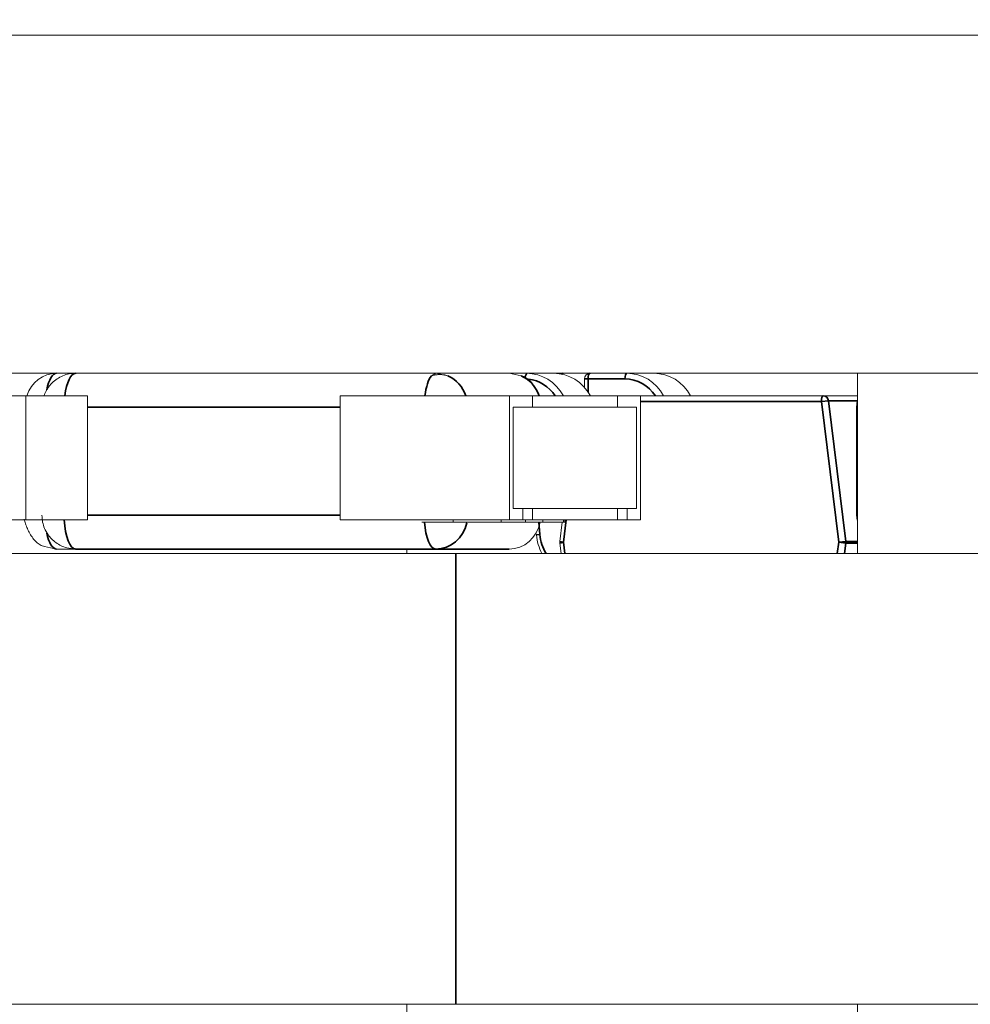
# Model space of a CAD drawing. Header units: millimetres. Extents: x 4 to 1188, y 1 to 840.
# Tile 272 of 299: x 899.551 to 900.153, y 493.328 to 493.952. Entities that reach past the tile are written whole.
import ezdxf

# ---------------------------------------------------------------- set-up
doc = ezdxf.new("R2010")
doc.units = ezdxf.units.MM
doc.layers.add('1', color=7, linetype='Continuous')
doc.styles.add('Arial Unicode MS', font='Arial Unicode MS')
doc.dimstyles.get("Standard").update_dxf_attribs({"dimtxt": 0.18, "dimasz": 0.18, "dimexe": 0.18, "dimexo": 0.0625, "dimgap": 0.09, "dimtad": 0, "dimtih": 1, "dimtoh": 1, "dimdec": 4, "dimzin": 0, "dimdsep": 46, "dimtxsty": 'Standard', "dimcen": 0.09, "dimadec": 0, "dimazin": 0, "dimtfac": 1, "dimtdec": 4, "dimtofl": 0, "dimtmove": 0, "dimatfit": 3, "dimfxl": 0, "dimtolj": 1, "dimtzin": 0, "dimarcsym": 0})

# ---------------------------------------------------------------- blocks, each defined once
blk = doc.blocks.new('_U18')
at = {"layer": '1', "color": 18, "lineweight": 35}
for p, q in [((919.36728, 499.38189), (938.16565, 499.38189)), ((936.16565, 499.38189), (936.16565, 485.8009)), ((891.02824, 485.8009), (938.16565, 485.8009))]:
    blk.add_line(p, q, dxfattribs=at)
at = {"layer": '1', "color": 18, "lineweight": 70}
for points in [[(936.16565, 499.38189), (936.94158, 495.88189), (935.38972, 495.88189)], [(936.16565, 485.8009), (935.38972, 489.3009), (936.94158, 489.30091)]]:
    blk.add_solid(points, dxfattribs=at)
at = {"layer": '1', "color": 18, "linetype": 'Continuous', "lineweight": 13, "insert": (935.71277, 490.54557), "char_height": 3, "attachment_point": 7, "rotation": 90, "line_spacing_factor": 1.047437, "style": 'Arial Unicode MS'}
blk.add_mtext('\\fArial Unicode MS|b0|i0;\\W1.0000;95', dxfattribs=at)

msp = doc.modelspace()

# ---------------------------------------------------------------- hatches: boundary and pattern name
at = {"layer": '1', "linetype": 'Continuous', "lineweight": 35}
h = msp.add_hatch(dxfattribs=at)
h.set_pattern_fill('ANSI31', color=154, scale=1.55, angle=-2.13e-14, style=0)
h.paths.add_polyline_path([(910.7602, 492.26761), (910.7602, 491.83903), (908.053, 491.83903), (908.053, 492.26761)], flags=0)
edge = h.paths.add_edge_path(flags=0)
edge.add_arc((921.82443, 497.81761), 0.54286, 0, 90, ccw=False)
edge.add_line((922.36729, 497.81761), (922.36729, 496.12475))
edge.add_line((922.36729, 496.12475), (921.93871, 496.12475))
edge.add_line((921.93871, 496.12475), (921.93871, 497.81761))
edge.add_arc((921.82443, 497.81761), 0.11429, 360, 450)
edge.add_line((921.82443, 497.93189), (920.39586, 497.93189))
edge.add_line((920.39586, 497.93189), (920.39586, 498.36046))
edge.add_line((920.39586, 498.36046), (921.82443, 498.36046))
edge = h.paths.add_edge_path(flags=0)
edge.add_arc((900.62443, 497.81761), 0.11429, 90, 180)
edge.add_line((900.51014, 497.81761), (900.51014, 496.12475))
edge.add_line((900.51014, 496.12475), (900.08157, 496.12475))
edge.add_line((900.08157, 496.12475), (900.08157, 497.81761))
edge.add_arc((900.62443, 497.81761), 0.54286, 90, 180, ccw=False)
edge.add_line((900.62443, 498.36046), (902.053, 498.36046))
edge.add_line((902.053, 498.36046), (902.053, 497.93189))
edge.add_line((902.053, 497.93189), (900.62443, 497.93189))
h.paths.add_polyline_path([(911.68866, 491.83903), (911.68866, 492.26761), (914.39586, 492.26761), (914.39586, 491.83903)], flags=0)
h = msp.add_hatch(dxfattribs=at)
h.set_pattern_fill('ANSI31', color=154, scale=1.55, angle=-2.13e-14, style=0)
h.paths.add_polyline_path([(901.44632, 494.79975), (903.36338, 494.79975), (903.36338, 493.94261), (903.78107, 493.94261), (903.78107, 493.72832), (895.81012, 493.72832), (895.81012, 493.46118), (895.09608, 493.46118), (895.09608, 493.72832), (894.90922, 493.72832), (894.90922, 493.94261), (901.44632, 493.94261)], flags=0)
h = msp.add_hatch(dxfattribs=at)
h.set_pattern_fill('ANSI31', color=154, scale=1.55, angle=29.9848, style=0)
h.paths.add_polyline_path([(905.19477, 493.72832), (905.19477, 493.96236), (905.8695, 493.96236), (905.8695, 493.72832)], flags=0)
h.paths.add_polyline_path([(894.90922, 493.72832), (894.90922, 493.96236), (902.87474, 493.96236), (902.87474, 493.72832)], flags=0)
h.paths.add_polyline_path([(903.01448, 493.72832), (903.01448, 493.96236), (904.7935, 493.96236), (904.7935, 493.72832)], flags=0)

# ---------------------------------------------------------------- linework, layer by layer
at = {"layer": '1', "color": 154, "linetype": 'Continuous', "lineweight": 13}
for p, q in [((894.90922, 493.94261), (901.44632, 493.94261)), ((902.87474, 493.72832), (894.90922, 493.72832)), ((903.78107, 493.72832), (895.81012, 493.72832)), ((899.81426, 493.72832), (899.81147, 493.7267)), ((899.82197, 493.72669), (899.81426, 493.72832)), ((899.86838, 493.72669), (899.86068, 493.72832)), ((900.08157, 493.72833), (900.08157, 493.61405)), ((899.9084, 493.72475), (899.9084, 493.71944)), ((899.55432, 493.71403), (899.51504, 493.71403)), ((899.5934, 493.71403), (899.55432, 493.71403)), ((899.55432, 493.71403), (899.55432, 493.63546)), ((899.5934, 493.63546), (899.5934, 493.71403)), ((899.75352, 493.71403), (899.75352, 493.63546)), ((899.86091, 493.71403), (899.75352, 493.71403)), ((899.87557, 493.71403), (899.86091, 493.71403)), ((899.86091, 493.63546), (899.86091, 493.71403)), ((899.87557, 493.71403), (899.87557, 493.70689)), ((899.92932, 493.71403), (899.87557, 493.71403)), ((899.94397, 493.71403), (899.92932, 493.71403)), ((899.92932, 493.70689), (899.92932, 493.71403)), ((900.05984, 493.71403), (899.94397, 493.71403)), ((899.94397, 493.71403), (899.94397, 493.63546)), ((900.08157, 493.71403), (900.05984, 493.71403)), ((900.08136, 493.71095), (900.08097, 493.70689)), ((899.86335, 493.70689), (899.94153, 493.70689)), ((899.86335, 493.70689), (899.86335, 493.64261)), ((899.87557, 493.70689), (899.86335, 493.70689)), ((899.86335, 493.70689), (899.86335, 493.64261)), ((899.87557, 493.70689), (899.86335, 493.70689)), ((899.94153, 493.70689), (899.92932, 493.70689)), ((899.94153, 493.64261), (899.94153, 493.70689)), ((899.94153, 493.64261), (899.94153, 493.70689)), ((900.08097, 493.70689), (900.08097, 493.63832)), ((899.86335, 493.64261), (899.94153, 493.64261)), ((899.86335, 493.64261), (899.86946, 493.64261)), ((899.86946, 493.64261), (899.86946, 493.63546)), ((899.92932, 493.64261), (899.87557, 493.64261)), ((899.87557, 493.64261), (899.87557, 493.63546)), ((899.92932, 493.64261), (899.92932, 493.63546)), ((899.94153, 493.64261), (899.93542, 493.64261)), ((899.93542, 493.63546), (899.93542, 493.64261)), ((899.93542, 493.64261), (899.94153, 493.64261)), ((899.53082, 493.63546), (899.55432, 493.63546)), ((899.56258, 493.63546), (899.5458, 493.63546)), ((899.55432, 493.63546), (899.5934, 493.63546)), ((899.56991, 493.63546), (899.56258, 493.63546)), ((899.56991, 493.63546), (899.5934, 493.63546)), ((899.75352, 493.63546), (899.86091, 493.63546)), ((899.76207, 493.63546), (899.75352, 493.63546)), ((899.7822, 493.63546), (899.76207, 493.63546)), ((899.78831, 493.63546), (899.7822, 493.63546)), ((899.85543, 493.63546), (899.78831, 493.63546)), ((899.82527, 493.63403), (899.82527, 493.63546)), ((899.84933, 493.63546), (899.85543, 493.63546)), ((899.86946, 493.63546), (899.84933, 493.63546)), ((899.8557, 493.63403), (899.8557, 493.63546)), ((899.86966, 493.63403), (899.85641, 493.63403)), ((899.85641, 493.63403), (899.87103, 493.63403)), ((899.86091, 493.63546), (899.86946, 493.63546)), ((899.87103, 493.63546), (899.86946, 493.63546)), ((899.87557, 493.63546), (899.86946, 493.63546)), ((899.87103, 493.63403), (899.86966, 493.63403)), ((899.87724, 493.63403), (899.87067, 493.63403)), ((899.87103, 493.63403), (899.87103, 493.63546)), ((899.87179, 493.63403), (899.87724, 493.63403)), ((899.92932, 493.63546), (899.87557, 493.63546)), ((899.87724, 493.63546), (899.87575, 493.63546)), ((899.88647, 493.63546), (899.8767, 493.63546)), ((899.92932, 493.63546), (899.87738, 493.63546)), ((899.88201, 493.63403), (899.88201, 493.63546)), ((899.88255, 493.63546), (899.88201, 493.63546)), ((899.88236, 493.63403), (899.88647, 493.63403)), ((899.88798, 493.63403), (899.88239, 493.63403)), ((899.8904, 493.63403), (899.88292, 493.63403)), ((899.89116, 493.63546), (899.88647, 493.63546)), ((899.88798, 493.63546), (899.8955, 493.63546)), ((899.89433, 493.63403), (899.8928, 493.62162)), ((899.8952, 493.63403), (899.8952, 493.63546)), ((899.89601, 493.63546), (899.8952, 493.63546)), ((899.94397, 493.63546), (899.92931, 493.63546)), ((899.92932, 493.63546), (899.93542, 493.63546)), ((899.93542, 493.63546), (899.94397, 493.63546)), ((900.08097, 493.63832), (900.0812, 493.63529)), ((899.87782, 493.62585), (899.87803, 493.62583)), ((899.56621, 493.61852), (899.57392, 493.61689)), ((899.58319, 493.61689), (899.57392, 493.61689)), ((899.57392, 493.61689), (899.63247, 493.61689)), ((899.63247, 493.61689), (899.58605, 493.61689)), ((899.62034, 493.61689), (899.59107, 493.61689)), ((899.63247, 493.61689), (899.62034, 493.61689)), ((899.67895, 493.61689), (899.63247, 493.61689)), ((899.67422, 493.61689), (899.6813, 493.61689)), ((899.67479, 493.61661), (899.67422, 493.61661)), ((899.67422, 493.61661), (899.6813, 493.61661)), ((899.67845, 493.61689), (899.67901, 493.61689)), ((899.67845, 493.61661), (899.68252, 493.61661)), ((899.67916, 493.61661), (899.67849, 493.61661)), ((899.6813, 493.61689), (899.6813, 493.61661)), ((899.69023, 493.61661), (899.68638, 493.61661)), ((899.68991, 493.61661), (899.69024, 493.61661)), ((899.70178, 493.61661), (899.69406, 493.61661)), ((899.69428, 493.61689), (899.69428, 493.61661)), ((899.69428, 493.61689), (899.69476, 493.61689)), ((899.70534, 493.61689), (899.69717, 493.61689)), ((899.70082, 493.61689), (899.70787, 493.61689)), ((899.7013, 493.61689), (899.70202, 493.61689)), ((899.7076, 493.61661), (899.70535, 493.61661)), ((899.70787, 493.61689), (899.70787, 493.61661)), ((899.72764, 493.61661), (899.72058, 493.61661)), ((899.86068, 493.61689), (899.72113, 493.61689)), ((899.72528, 493.61689), (899.72528, 493.61661)), ((899.72528, 493.61689), (899.72764, 493.61689)), ((899.72528, 493.61661), (899.72753, 493.61661)), ((899.72748, 493.61689), (899.72748, 493.61661)), ((899.72748, 493.61689), (899.74384, 493.61689)), ((899.73038, 493.61661), (899.72748, 493.61661)), ((899.72748, 493.61661), (899.74384, 493.61661)), ((899.73496, 493.61661), (899.73038, 493.61661)), ((899.73252, 493.61689), (899.73677, 493.61689)), ((899.73252, 493.61661), (899.73677, 493.61661)), ((899.73271, 493.61689), (899.7342, 493.61689)), ((899.73271, 493.61661), (899.7342, 493.61661)), ((899.74545, 493.61661), (899.73271, 493.61661)), ((899.74384, 493.61689), (899.74384, 493.61661)), ((899.74384, 493.61689), (899.74545, 493.61689)), ((899.74384, 493.61661), (899.74545, 493.61661)), ((899.74545, 493.61689), (899.74545, 493.61661)), ((899.75369, 493.61689), (899.75369, 493.61661)), ((899.75369, 493.61689), (899.75462, 493.61689)), ((899.76017, 493.61661), (899.75424, 493.61661)), ((899.75567, 493.61661), (899.75443, 493.61661)), ((899.75544, 493.61661), (899.75444, 493.61661)), ((899.75447, 493.61689), (899.75981, 493.61689)), ((899.75447, 493.61661), (899.75538, 493.61661)), ((899.75447, 493.61661), (899.75981, 493.61661)), ((899.75448, 493.61661), (899.75544, 493.61661)), ((899.75453, 493.61689), (899.75544, 493.61689)), ((899.75538, 493.61661), (899.75569, 493.61661)), ((899.75544, 493.61661), (899.75544, 493.61689)), ((899.75544, 493.61689), (899.75615, 493.61689)), ((899.75981, 493.61689), (899.75981, 493.61661)), ((899.75981, 493.61689), (899.76038, 493.61689)), ((899.75981, 493.61661), (899.76038, 493.61661)), ((899.79586, 493.61694), (899.79586, 493.61407)), ((899.89281, 493.62073), (899.89367, 493.61403)), ((899.82699, 493.61403), (899.36932, 493.61403)), ((899.82699, 493.61403), (900.37629, 493.61403)), ((899.82699, 493.32832), (899.16593, 493.32832)), ((899.79586, 493.32832), (899.79586, 493.2188)), ((900.37629, 493.32832), (899.82699, 493.32832)), ((900.08157, 493.32832), (900.08157, 493.21877))]:
    msp.add_line(p, q, dxfattribs=at)
at = {"layer": '1', "color": 154, "linetype": 'Continuous', "lineweight": 35}
for p, q in [((899.87185, 493.72832), (899.87068, 493.72579)), ((899.89503, 493.72832), (899.89357, 493.72789)), ((899.91075, 493.72475), (899.9084, 493.72475)), ((899.91075, 493.71642), (899.91075, 493.72475)), ((899.91075, 493.72475), (899.93414, 493.72475)), ((899.94398, 493.71046), (900.05861, 493.71046)), ((900.06958, 493.62119), (900.05861, 493.71046)), ((900.06316, 493.71093), (900.05862, 493.71047)), ((900.06316, 493.71093), (900.08149, 493.71093)), ((900.07413, 493.62165), (900.06316, 493.71093)), ((899.59341, 493.70689), (899.75352, 493.70689)), ((900.08097, 493.70689), (900.08157, 493.70689)), ((899.75352, 493.63832), (899.59341, 493.63832)), ((899.88016, 493.62614), (899.87951, 493.63399)), ((899.89688, 493.63546), (899.89513, 493.62119)), ((900.08097, 493.63832), (900.08157, 493.63832)), ((899.88016, 493.62615), (899.87782, 493.62585)), ((899.89281, 493.62163), (899.89513, 493.6212)), ((899.89513, 493.6212), (899.89281, 493.62074)), ((899.89513, 493.62119), (899.89604, 493.61403)), ((900.06866, 493.61403), (900.06958, 493.62119)), ((900.07413, 493.62166), (900.06958, 493.6212)), ((900.06958, 493.6212), (900.07413, 493.62071)), ((900.08157, 493.62165), (900.07413, 493.62165)), ((899.58605, 493.61689), (899.81426, 493.61689)), ((899.81426, 493.61689), (899.86068, 493.61689)), ((899.83308, 493.61689), (899.84855, 493.61689)), ((900.07327, 493.61403), (900.07413, 493.6207)), ((900.07413, 493.6207), (900.08157, 493.6207)), ((899.82699, 493.32832), (899.82699, 493.61403))]:
    msp.add_line(p, q, dxfattribs=at)
at = {"layer": '1', "color": 154, "linetype": 'Continuous', "lineweight": 13}
for centre, start, end in [((899.91197, 493.72475), 90, 180), ((899.89635, 493.62119), 172.99669, 187.30894)]:
    msp.add_arc(centre, 0.00357, start, end, dxfattribs=at)
for centre, major_axis, start_param, end_param in [((899.57392, 493.70689), (0, 0.02143), 0, 1.23094), ((899.87185, 493.69975), (0, -0.02857), 2.094403, 3.141593), ((899.88895, 493.69975), (0, -0.02857), 2.094403, 3.141593), ((899.93536, 493.69975), (0, -0.02857), 2.094403, 3.141593), ((899.95246, 493.69975), (0, -0.02857), 2.094403, 3.141593), ((899.86068, 493.63832), (0, -0.02143), 0, 1.366176), ((899.90478, 493.62832), (0, -0.02857), 4.799819, 5.235998)]:
    msp.add_ellipse(centre, major_axis=major_axis, ratio=0.939693, start_param=start_param, end_param=end_param, dxfattribs=at)
at = {"layer": '1', "color": 154, "linetype": 'Continuous', "lineweight": 35}
for centre, major_axis, ratio, start_param, end_param in [((899.57392, 493.70689), (0, 0.02143), 0.34202, 0, 1.032749), ((899.58605, 493.70689), (0, 0.02143), 0.34202, 0, 1.23094), ((899.91197, 493.72475), (0, 0.00357), 0.34202, 0, 1.570796), ((899.93536, 493.72475), (0, -0.00357), 0.34202, 3.141593, 4.712389), ((899.81426, 493.70689), (0, -0.02143), 0.34202, 3.532696, 4.372532), ((899.81426, 493.70689), (0, 0.02143), 0.939693, 5.052245, 5.890363), ((899.86068, 493.70689), (0, -0.02143), 0.939693, 1.910653, 2.74909), ((899.87062, 493.69975), (0, 0.025), 0.939693, 5.320639, 6.181656), ((899.93414, 493.69975), (0, 0.025), 0.939693, 5.320639, 6.283185), ((900.05984, 493.71046), (0, -0.00357), 0.34202, 3.141593, 4.712389), ((900.05984, 493.71046), (0, 0.00357), 0.939693, 4.842379, 6.283185), ((899.58605, 493.63832), (0, 0.02143), 0.34202, 1.704535, 3.141593), ((899.81426, 493.63832), (0, -0.02143), 0.34202, 4.91701, 6.283185), ((899.81426, 493.63832), (0, 0.02143), 0.939693, 3.141593, 4.483421), ((899.57392, 493.63832), (0, 0.02143), 0.34202, 2.12487, 3.141593), ((899.90356, 493.62832), (0, 0.025), 0.939693, 1.658227, 2.17905), ((900.0708, 493.62119), (0, 0.00357), 0.939693, 4.576734, 4.842379)]:
    msp.add_ellipse(centre, major_axis=major_axis, ratio=ratio, start_param=start_param, end_param=end_param, dxfattribs=at)
at = {"layer": '1', "color": 154, "linetype": 'Continuous', "lineweight": 13}
for points, knots in [([(899.58564, 493.72805), (899.58502, 493.72814), (899.58173, 493.72844), (899.57572, 493.72615), (899.56978, 493.72148), (899.56697, 493.71691), (899.56604, 493.71458), (899.56587, 493.71409)], [0, 0, 0, 0, 0.071044, 0.385569, 0.709413, 0.939651, 1, 1, 1, 1]), ([(899.87973, 493.71405), (899.87956, 493.71448), (899.87894, 493.71599), (899.87769, 493.71854), (899.8758, 493.72145), (899.87358, 493.72393), (899.87107, 493.72578), (899.86931, 493.72647), (899.86838, 493.72669)], [0, 0, 0, 0, 0.066854, 0.236829, 0.415938, 0.603419, 0.798417, 1, 1, 1, 1]), ([(899.55342, 493.63585), (899.55365, 493.63493), (899.55421, 493.63291), (899.55537, 493.62979), (899.55691, 493.62667), (899.5588, 493.62376), (899.56102, 493.62128), (899.56353, 493.61943), (899.56529, 493.61874), (899.56622, 493.61852)], [0, 0, 0, 0, 0.12049, 0.249355, 0.386087, 0.530167, 0.680981, 0.837842, 1, 1, 1, 1]), ([(899.56462, 493.63832), (899.56465, 493.63536), (899.5655, 493.63114), (899.56876, 493.6252), (899.57334, 493.62056), (899.57967, 493.61739), (899.58408, 493.61706), (899.58606, 493.61719)], [0, 0, 0, 0, 0.253354, 0.387144, 0.600446, 0.829542, 1, 1, 1, 1]), ([(899.80631, 493.63403), (899.80618, 493.63403), (899.80593, 493.63403), (899.80566, 493.63403), (899.80548, 493.63403), (899.8054, 493.63403), (899.80538, 493.63403), (899.80549, 493.63403), (899.80568, 493.63403), (899.80594, 493.63403), (899.80631, 493.63403), (899.80677, 493.63403), (899.80735, 493.63403), (899.80802, 493.63403), (899.80877, 493.63403), (899.80963, 493.63403), (899.81058, 493.63403), (899.81164, 493.63403), (899.81283, 493.63403), (899.81415, 493.63403), (899.81565, 493.63403), (899.81728, 493.63403), (899.81906, 493.63403), (899.82099, 493.63403), (899.82307, 493.63403), (899.82452, 493.63403), (899.82527, 493.63403)], [0, 0, 0, 0, 0.033787, 0.066622, 0.099285, 0.131361, 0.163585, 0.196104, 0.228902, 0.262158, 0.295991, 0.330218, 0.36506, 0.400951, 0.43762, 0.475708, 0.515381, 0.556414, 0.599765, 0.646424, 0.696431, 0.749782, 0.806573, 0.867436, 0.931887, 1, 1, 1, 1]), ([(899.83689, 493.63403), (899.83617, 493.63403), (899.83476, 493.63403), (899.83268, 493.63403), (899.83069, 493.63403), (899.82878, 493.63403), (899.82697, 493.63403), (899.82524, 493.63403), (899.8236, 493.63403), (899.82204, 493.63403), (899.82057, 493.63403), (899.81915, 493.63403), (899.8178, 493.63403), (899.81651, 493.63403), (899.81528, 493.63403), (899.81412, 493.63403), (899.81301, 493.63403), (899.81198, 493.63403), (899.81101, 493.63403), (899.81011, 493.63403), (899.8093, 493.63403), (899.80854, 493.63403), (899.80787, 493.63403), (899.80727, 493.63403), (899.80673, 493.63403), (899.80645, 493.63403), (899.80631, 493.63403)], [0, 0, 0, 0, 0.065063, 0.126773, 0.185516, 0.240765, 0.29298, 0.34225, 0.388919, 0.432776, 0.474628, 0.514775, 0.553606, 0.591426, 0.628028, 0.663804, 0.698984, 0.733591, 0.767628, 0.801208, 0.834264, 0.866981, 0.89972, 0.932702, 0.966176, 1, 1, 1, 1]), ([(899.81118, 493.63403), (899.81102, 493.63403), (899.81069, 493.63403), (899.81054, 493.63403), (899.81065, 493.63403), (899.81097, 493.63403), (899.81137, 493.63403), (899.81173, 493.63403), (899.81219, 493.63403), (899.81271, 493.63403), (899.81331, 493.63403), (899.814, 493.63403), (899.81475, 493.63403), (899.81558, 493.63403), (899.81653, 493.63403), (899.8176, 493.63403), (899.81881, 493.63403), (899.82015, 493.63403), (899.82163, 493.63403), (899.82324, 493.63403), (899.82498, 493.63403), (899.8262, 493.63403), (899.82682, 493.63403)], [0, 0, 0, 0, 0.060034, 0.120278, 0.182348, 0.247919, 0.281641, 0.315701, 0.350322, 0.385703, 0.421819, 0.459196, 0.497866, 0.538301, 0.58121, 0.628183, 0.679403, 0.734699, 0.794074, 0.858416, 0.927049, 1, 1, 1, 1]), ([(899.82291, 493.63403), (899.82254, 493.63403), (899.82181, 493.63403), (899.82074, 493.63403), (899.81972, 493.63403), (899.81875, 493.63403), (899.81783, 493.63403), (899.81695, 493.63403), (899.81612, 493.63403), (899.8151, 493.63403), (899.81394, 493.63403), (899.81278, 493.63403), (899.81181, 493.63403), (899.81139, 493.63403), (899.81118, 493.63403)], [0, 0, 0, 0, 0.075949, 0.148549, 0.218996, 0.286119, 0.351826, 0.416074, 0.478265, 0.540325, 0.660405, 0.774606, 0.887187, 1, 1, 1, 1]), ([(899.83537, 493.63403), (899.83481, 493.63403), (899.83369, 493.63403), (899.83202, 493.63403), (899.8304, 493.63403), (899.82883, 493.63403), (899.82729, 493.63403), (899.8258, 493.63403), (899.82434, 493.63403), (899.82338, 493.63403), (899.82291, 493.63403)], [0, 0, 0, 0, 0.141157, 0.277773, 0.409244, 0.535676, 0.657497, 0.775458, 0.889412, 1, 1, 1, 1]), ([(899.82527, 493.63403), (899.82602, 493.63403), (899.82749, 493.63403), (899.82966, 493.63403), (899.83171, 493.63403), (899.83366, 493.63403), (899.83549, 493.63403), (899.83722, 493.63403), (899.83884, 493.63403), (899.84036, 493.63403), (899.84179, 493.63403), (899.84316, 493.63403), (899.84447, 493.63403), (899.84572, 493.63403), (899.84691, 493.63403), (899.84804, 493.63403), (899.84911, 493.63403), (899.85013, 493.63403), (899.85108, 493.63403), (899.85196, 493.63403), (899.85277, 493.63403), (899.8535, 493.63403), (899.85417, 493.63403), (899.85476, 493.63403), (899.85528, 493.63403), (899.85556, 493.63403), (899.8557, 493.63403)], [0, 0, 0, 0, 0.068595, 0.133246, 0.194313, 0.251279, 0.304513, 0.354235, 0.400481, 0.443411, 0.484015, 0.523252, 0.561042, 0.5979, 0.633518, 0.668314, 0.702496, 0.736685, 0.770293, 0.803437, 0.835913, 0.86846, 0.900847, 0.933467, 0.966258, 1, 1, 1, 1]), ([(899.82682, 493.63403), (899.82745, 493.63403), (899.82868, 493.63403), (899.83048, 493.63403), (899.83218, 493.63403), (899.83377, 493.63403), (899.83526, 493.63403), (899.83665, 493.63403), (899.83793, 493.63403), (899.83912, 493.63403), (899.84024, 493.63403), (899.8413, 493.63403), (899.84232, 493.63403), (899.84329, 493.63403), (899.84422, 493.63403), (899.8451, 493.63403), (899.84594, 493.63403), (899.84697, 493.63403), (899.84813, 493.63403), (899.84934, 493.63403), (899.85029, 493.63403), (899.85072, 493.63403), (899.85094, 493.63403)], [0, 0, 0, 0, 0.073302, 0.142286, 0.206253, 0.266017, 0.321612, 0.372532, 0.419497, 0.462398, 0.502825, 0.541489, 0.579034, 0.615143, 0.650298, 0.684912, 0.718701, 0.752189, 0.817245, 0.879117, 0.939613, 1, 1, 1, 1]), ([(899.85094, 493.63403), (899.85109, 493.63403), (899.85141, 493.63403), (899.85158, 493.63403), (899.85144, 493.63403), (899.85114, 493.63403), (899.85074, 493.63403), (899.85035, 493.63403), (899.84988, 493.63403), (899.8493, 493.63403), (899.84865, 493.63403), (899.8479, 493.63403), (899.84707, 493.63403), (899.84615, 493.63403), (899.84513, 493.63403), (899.84403, 493.63403), (899.84282, 493.63403), (899.84152, 493.63403), (899.84012, 493.63403), (899.83863, 493.63403), (899.83703, 493.63403), (899.83594, 493.63403), (899.83537, 493.63403)], [0, 0, 0, 0, 0.059689, 0.119507, 0.181075, 0.246162, 0.279894, 0.314468, 0.350403, 0.387474, 0.426147, 0.466624, 0.508745, 0.553328, 0.600058, 0.649177, 0.700552, 0.754894, 0.811825, 0.871514, 0.934319, 1, 1, 1, 1]), ([(899.8557, 493.63403), (899.85583, 493.63403), (899.85609, 493.63403), (899.85636, 493.63403), (899.85655, 493.63403), (899.85663, 493.63403), (899.85665, 493.63403), (899.85654, 493.63403), (899.85636, 493.63403), (899.85608, 493.63403), (899.85571, 493.63403), (899.85523, 493.63403), (899.85465, 493.63403), (899.85398, 493.63403), (899.8532, 493.63403), (899.85233, 493.63403), (899.85134, 493.63403), (899.85027, 493.63403), (899.84906, 493.63403), (899.84774, 493.63403), (899.84627, 493.63403), (899.84466, 493.63403), (899.84291, 493.63403), (899.84103, 493.63403), (899.83901, 493.63403), (899.83761, 493.63403), (899.83689, 493.63403)], [0, 0, 0, 0, 0.033788, 0.067194, 0.099862, 0.132567, 0.165151, 0.197913, 0.231319, 0.265083, 0.299255, 0.334399, 0.369943, 0.406284, 0.444064, 0.482998, 0.523354, 0.565537, 0.609613, 0.656391, 0.705885, 0.758325, 0.813832, 0.872795, 0.934722, 1, 1, 1, 1]), ([(899.88201, 493.63546), (899.88187, 493.63546), (899.88159, 493.63546), (899.88107, 493.63546), (899.88048, 493.63546), (899.87981, 493.63546), (899.87908, 493.63546), (899.87827, 493.63546), (899.87738, 493.63546), (899.87644, 493.63546), (899.87542, 493.63546), (899.87435, 493.63546), (899.87322, 493.63546), (899.87203, 493.63546), (899.87078, 493.63546), (899.86993, 493.63546), (899.8695, 493.63546)], [0, 0, 0, 0, 0.070843, 0.139689, 0.208176, 0.276172, 0.344506, 0.41269, 0.482277, 0.552837, 0.62462, 0.696384, 0.769439, 0.844221, 0.921605, 1, 1, 1, 1]), ([(899.88201, 493.63403), (899.88214, 493.63403), (899.8824, 493.63403), (899.88267, 493.63403), (899.88286, 493.63403), (899.88294, 493.63403), (899.88296, 493.63403), (899.88285, 493.63403), (899.88267, 493.63403), (899.88239, 493.63403), (899.88202, 493.63403), (899.88154, 493.63403), (899.88096, 493.63403), (899.88029, 493.63403), (899.87951, 493.63403), (899.87864, 493.63403), (899.87765, 493.63403), (899.87658, 493.63403), (899.87537, 493.63403), (899.87405, 493.63403), (899.87258, 493.63403), (899.87127, 493.63403), (899.87046, 493.63403), (899.8702, 493.63403)], [0, 0, 0, 0, 0.043101, 0.085713, 0.127386, 0.169104, 0.210669, 0.25246, 0.295073, 0.338143, 0.381734, 0.426563, 0.471903, 0.51826, 0.566453, 0.616118, 0.667597, 0.721405, 0.777629, 0.8373, 0.900436, 0.967328, 1, 1, 1, 1]), ([(899.87044, 493.63403), (899.87055, 493.63403), (899.87109, 493.63403), (899.87203, 493.63403), (899.87322, 493.63403), (899.87435, 493.63403), (899.87542, 493.63403), (899.87644, 493.63403), (899.87738, 493.63403), (899.87827, 493.63403), (899.87908, 493.63403), (899.87981, 493.63403), (899.88048, 493.63403), (899.88107, 493.63403), (899.88159, 493.63403), (899.88187, 493.63403), (899.88201, 493.63403)], [0, 0, 0, 0, 0.022366, 0.104455, 0.183783, 0.261279, 0.337407, 0.413553, 0.488403, 0.562221, 0.63455, 0.707038, 0.779168, 0.851819, 0.92485, 1, 1, 1, 1]), ([(899.8952, 493.63546), (899.89504, 493.63546), (899.89472, 493.63546), (899.89412, 493.63546), (899.89344, 493.63546), (899.89269, 493.63546), (899.89185, 493.63546), (899.89092, 493.63546), (899.88993, 493.63546), (899.88884, 493.63546), (899.88769, 493.63546), (899.88648, 493.63546), (899.88521, 493.63546), (899.88388, 493.63546), (899.88251, 493.63546), (899.88107, 493.63546), (899.87958, 493.63546), (899.87857, 493.63546), (899.87806, 493.63546)], [0, 0, 0, 0, 0.062835, 0.123746, 0.183573, 0.242729, 0.301378, 0.359848, 0.419006, 0.479175, 0.539884, 0.601255, 0.663111, 0.726043, 0.791015, 0.858023, 0.927375, 1, 1, 1, 1]), ([(899.88225, 493.63403), (899.88234, 493.63403), (899.88289, 493.63403), (899.88388, 493.63403), (899.88521, 493.63403), (899.88648, 493.63403), (899.88769, 493.63403), (899.88884, 493.63403), (899.88993, 493.63403), (899.89092, 493.63403), (899.89185, 493.63403), (899.89269, 493.63403), (899.89344, 493.63403), (899.89412, 493.63403), (899.89472, 493.63403), (899.89504, 493.63403), (899.8952, 493.63403)], [0, 0, 0, 0, 0.015653, 0.096505, 0.174819, 0.251792, 0.328163, 0.40371, 0.478585, 0.552202, 0.624963, 0.697946, 0.77156, 0.846009, 0.921808, 1, 1, 1, 1]), ([(899.88647, 493.63403), (899.88671, 493.63403), (899.8872, 493.63403), (899.88786, 493.63403), (899.88847, 493.63403), (899.88904, 493.63403), (899.88953, 493.63403), (899.88998, 493.63403), (899.89036, 493.63403), (899.89068, 493.63403), (899.89095, 493.63403), (899.89113, 493.63403), (899.89122, 493.63403), (899.89123, 493.63403), (899.89114, 493.63403), (899.89098, 493.63403), (899.89074, 493.63403), (899.89051, 493.63403), (899.8904, 493.63403)], [0, 0, 0, 0, 0.055275, 0.109966, 0.163247, 0.218076, 0.273301, 0.330909, 0.390995, 0.454176, 0.518862, 0.583311, 0.648517, 0.715031, 0.782502, 0.852323, 0.924928, 1, 1, 1, 1]), ([(899.8952, 493.63403), (899.8954, 493.63403), (899.89581, 493.63403), (899.89612, 493.63403), (899.89622, 493.63403), (899.89608, 493.63403), (899.89573, 493.63403), (899.89515, 493.63403), (899.89435, 493.63403), (899.89336, 493.63403), (899.89219, 493.63403), (899.89091, 493.63403), (899.88951, 493.63403), (899.88849, 493.63403), (899.88798, 493.63403)], [0, 0, 0, 0, 0.090254, 0.17854, 0.266093, 0.354631, 0.441886, 0.525747, 0.608114, 0.690197, 0.770821, 0.848326, 0.924012, 1, 1, 1, 1]), ([(899.68252, 493.61661), (899.68204, 493.61661), (899.68112, 493.61661), (899.6798, 493.61661), (899.67862, 493.61661), (899.67758, 493.61661), (899.67668, 493.61661), (899.6759, 493.61661), (899.67526, 493.61661), (899.67495, 493.61661), (899.67479, 493.61661)], [0, 0, 0, 0, 0.145359, 0.278702, 0.403602, 0.521669, 0.637521, 0.753704, 0.873213, 1, 1, 1, 1]), ([(899.67922, 493.61661), (899.67912, 493.61661), (899.67893, 493.61661), (899.67888, 493.61661), (899.67903, 493.61661), (899.67931, 493.61661), (899.67964, 493.61661), (899.67995, 493.61661), (899.6803, 493.61661), (899.68069, 493.61661), (899.68115, 493.61661), (899.68166, 493.61661), (899.68221, 493.61661), (899.6826, 493.61661), (899.6828, 493.61661)], [0, 0, 0, 0, 0.118287, 0.232233, 0.346524, 0.465805, 0.527138, 0.589344, 0.651742, 0.715748, 0.781761, 0.851382, 0.923764, 1, 1, 1, 1]), ([(899.69406, 493.61661), (899.69366, 493.61661), (899.69286, 493.61661), (899.69165, 493.61661), (899.69047, 493.61661), (899.68931, 493.61661), (899.68818, 493.61661), (899.68707, 493.61661), (899.68599, 493.61661), (899.68494, 493.61661), (899.68395, 493.61661), (899.68303, 493.61661), (899.68218, 493.61661), (899.68141, 493.61661), (899.68073, 493.61661), (899.68012, 493.61661), (899.67958, 493.61661), (899.6793, 493.61661), (899.67916, 493.61661)], [0, 0, 0, 0, 0.070442, 0.138089, 0.203178, 0.266139, 0.327929, 0.38919, 0.450254, 0.512347, 0.573843, 0.633933, 0.69346, 0.752479, 0.812386, 0.87307, 0.935184, 1, 1, 1, 1]), ([(899.68638, 493.61661), (899.68617, 493.61661), (899.68576, 493.61661), (899.68514, 493.61661), (899.68455, 493.61661), (899.68398, 493.61661), (899.68342, 493.61661), (899.68289, 493.61661), (899.68238, 493.61661), (899.68174, 493.61661), (899.68101, 493.61661), (899.68026, 493.61661), (899.67964, 493.61661), (899.67936, 493.61661), (899.67922, 493.61661)], [0, 0, 0, 0, 0.076073, 0.148412, 0.216418, 0.281164, 0.343381, 0.404328, 0.463673, 0.52286, 0.638732, 0.753818, 0.872606, 1, 1, 1, 1]), ([(899.6813, 493.61689), (899.68166, 493.61689), (899.68237, 493.61689), (899.68343, 493.61689), (899.68448, 493.61689), (899.6855, 493.61689), (899.6865, 493.61689), (899.68747, 493.61689), (899.68842, 493.61689), (899.68933, 493.61689), (899.69019, 493.61689), (899.69099, 493.61689), (899.69172, 493.61689), (899.69239, 493.61689), (899.69297, 493.61689), (899.69349, 493.61689), (899.69393, 493.61689), (899.69417, 493.61689), (899.69428, 493.61689)], [0, 0, 0, 0, 0.073201, 0.142587, 0.209625, 0.274883, 0.337931, 0.400462, 0.462501, 0.525005, 0.586689, 0.646813, 0.705215, 0.762881, 0.820728, 0.879295, 0.938511, 1, 1, 1, 1]), ([(899.6813, 493.61661), (899.68166, 493.61661), (899.68237, 493.61661), (899.68343, 493.61661), (899.68448, 493.61661), (899.6855, 493.61661), (899.6865, 493.61661), (899.68747, 493.61661), (899.68842, 493.61661), (899.68933, 493.61661), (899.69019, 493.61661), (899.69099, 493.61661), (899.69172, 493.61661), (899.69239, 493.61661), (899.69297, 493.61661), (899.69349, 493.61661), (899.69393, 493.61661), (899.69417, 493.61661), (899.69428, 493.61661)], [0, 0, 0, 0, 0.073201, 0.142587, 0.209625, 0.274883, 0.337931, 0.400462, 0.462501, 0.525005, 0.586689, 0.646813, 0.705215, 0.762881, 0.820728, 0.879295, 0.938511, 1, 1, 1, 1]), ([(899.6828, 493.61661), (899.68301, 493.61661), (899.6834, 493.61661), (899.684, 493.61661), (899.68458, 493.61661), (899.68514, 493.61661), (899.68569, 493.61661), (899.68622, 493.61661), (899.68673, 493.61661), (899.68737, 493.61661), (899.68812, 493.61661), (899.68888, 493.61661), (899.68949, 493.61661), (899.68977, 493.61661), (899.68991, 493.61661)], [0, 0, 0, 0, 0.074627, 0.14464, 0.212124, 0.276993, 0.339648, 0.40073, 0.46211, 0.523286, 0.642551, 0.758565, 0.876614, 1, 1, 1, 1]), ([(899.68355, 493.61661), (899.68347, 493.61661), (899.68331, 493.61661), (899.68316, 493.61661), (899.68306, 493.61661), (899.68304, 493.61661), (899.68306, 493.61661), (899.68318, 493.61661), (899.68334, 493.61661), (899.68357, 493.61661), (899.68386, 493.61661), (899.68423, 493.61661), (899.68465, 493.61661), (899.68514, 493.61661), (899.68569, 493.61661), (899.6863, 493.61661), (899.68697, 493.61661), (899.68745, 493.61661), (899.68769, 493.61661)], [0, 0, 0, 0, 0.066317, 0.129769, 0.19137, 0.251932, 0.311622, 0.370964, 0.430518, 0.491181, 0.552101, 0.612139, 0.672483, 0.733576, 0.79644, 0.860911, 0.929048, 1, 1, 1, 1]), ([(899.69265, 493.61661), (899.69234, 493.61661), (899.69172, 493.61661), (899.69076, 493.61661), (899.68977, 493.61661), (899.68878, 493.61661), (899.68782, 493.61661), (899.68692, 493.61661), (899.68613, 493.61661), (899.68544, 493.61661), (899.68485, 493.61661), (899.68432, 493.61661), (899.68388, 493.61661), (899.68366, 493.61661), (899.68355, 493.61661)], [0, 0, 0, 0, 0.085719, 0.171409, 0.258144, 0.346929, 0.433983, 0.516734, 0.597416, 0.678635, 0.760267, 0.840143, 0.920177, 1, 1, 1, 1]), ([(899.68769, 493.61661), (899.68795, 493.61661), (899.68844, 493.61661), (899.6892, 493.61661), (899.68993, 493.61661), (899.69064, 493.61661), (899.69134, 493.61661), (899.69201, 493.61661), (899.69267, 493.61661), (899.69331, 493.61661), (899.6939, 493.61661), (899.69447, 493.61661), (899.69498, 493.61661), (899.69545, 493.61661), (899.69587, 493.61661), (899.69626, 493.61661), (899.69659, 493.61661), (899.69677, 493.61661), (899.69686, 493.61661)], [0, 0, 0, 0, 0.071137, 0.138231, 0.203142, 0.26568, 0.326444, 0.386738, 0.447229, 0.507578, 0.568073, 0.6278, 0.68712, 0.747031, 0.807329, 0.869576, 0.933384, 1, 1, 1, 1]), ([(899.69163, 493.61689), (899.69192, 493.61689), (899.69249, 493.61689), (899.69332, 493.61689), (899.69413, 493.61689), (899.6949, 493.61689), (899.69563, 493.61689), (899.69634, 493.61689), (899.69701, 493.61689), (899.69765, 493.61689), (899.69825, 493.61689), (899.69881, 493.61689), (899.69933, 493.61689), (899.69982, 493.61689), (899.70025, 493.61689), (899.70064, 493.61689), (899.701, 493.61689), (899.7012, 493.61689), (899.7013, 493.61689)], [0, 0, 0, 0, 0.069013, 0.135236, 0.199611, 0.262419, 0.323723, 0.383765, 0.443773, 0.503795, 0.563823, 0.623484, 0.683469, 0.743591, 0.805727, 0.868616, 0.933278, 1, 1, 1, 1]), ([(899.69163, 493.61661), (899.69192, 493.61661), (899.69249, 493.61661), (899.69332, 493.61661), (899.69413, 493.61661), (899.6949, 493.61661), (899.69563, 493.61661), (899.69634, 493.61661), (899.69701, 493.61661), (899.69765, 493.61661), (899.69825, 493.61661), (899.69881, 493.61661), (899.69933, 493.61661), (899.69982, 493.61661), (899.70025, 493.61661), (899.70064, 493.61661), (899.701, 493.61661), (899.7012, 493.61661), (899.7013, 493.61661)], [0, 0, 0, 0, 0.069013, 0.135236, 0.199611, 0.262419, 0.323723, 0.383765, 0.443773, 0.503795, 0.563823, 0.623484, 0.683469, 0.743591, 0.805727, 0.868616, 0.933278, 1, 1, 1, 1]), ([(899.69428, 493.61661), (899.69441, 493.61661), (899.69465, 493.61661), (899.69479, 493.61661), (899.69476, 493.61661), (899.69452, 493.61661), (899.69411, 493.61661), (899.69347, 493.61661), (899.69265, 493.61661), (899.69198, 493.61661), (899.69163, 493.61661)], [0, 0, 0, 0, 0.124835, 0.244778, 0.360989, 0.477964, 0.596922, 0.721591, 0.855098, 1, 1, 1, 1]), ([(899.69686, 493.61661), (899.69694, 493.61661), (899.69709, 493.61661), (899.69725, 493.61661), (899.69734, 493.61661), (899.69738, 493.61661), (899.69734, 493.61661), (899.69723, 493.61661), (899.69707, 493.61661), (899.69683, 493.61661), (899.69653, 493.61661), (899.69616, 493.61661), (899.69573, 493.61661), (899.69524, 493.61661), (899.69468, 493.61661), (899.69406, 493.61661), (899.69338, 493.61661), (899.6929, 493.61661), (899.69265, 493.61661)], [0, 0, 0, 0, 0.066572, 0.13029, 0.192297, 0.252922, 0.312507, 0.371488, 0.430679, 0.491399, 0.55197, 0.611245, 0.671453, 0.732173, 0.795077, 0.860442, 0.928163, 1, 1, 1, 1]), ([(899.70318, 493.61661), (899.70301, 493.61661), (899.70267, 493.61661), (899.70221, 493.61661), (899.70181, 493.61661), (899.70149, 493.61661), (899.70122, 493.61661), (899.70103, 493.61661), (899.70089, 493.61661), (899.70082, 493.61661), (899.7008, 493.61661), (899.70085, 493.61661), (899.70097, 493.61661), (899.70114, 493.61661), (899.70137, 493.61661), (899.70165, 493.61661), (899.702, 493.61661), (899.70241, 493.61661), (899.70288, 493.61661), (899.70342, 493.61661), (899.704, 493.61661), (899.70466, 493.61661), (899.70538, 493.61661), (899.70615, 493.61661), (899.70698, 493.61661), (899.70757, 493.61661), (899.70787, 493.61661)], [0, 0, 0, 0, 0.063114, 0.123615, 0.180974, 0.235261, 0.287101, 0.336031, 0.382382, 0.426334, 0.468211, 0.50825, 0.546628, 0.58365, 0.618994, 0.653583, 0.687156, 0.720422, 0.75323, 0.78626, 0.819504, 0.853545, 0.888308, 0.923996, 0.96135, 1, 1, 1, 1]), ([(899.71167, 493.61661), (899.71126, 493.61661), (899.7104, 493.61661), (899.70923, 493.61661), (899.70809, 493.61661), (899.70701, 493.61661), (899.70598, 493.61661), (899.70498, 493.61661), (899.70405, 493.61661), (899.70348, 493.61661), (899.70318, 493.61661)], [0, 0, 0, 0, 0.097421, 0.200886, 0.311172, 0.429798, 0.55774, 0.694715, 0.84213, 1, 1, 1, 1]), ([(899.70555, 493.61661), (899.70563, 493.61661), (899.70579, 493.61661), (899.7061, 493.61661), (899.70649, 493.61661), (899.70692, 493.61661), (899.70743, 493.61661), (899.70798, 493.61661), (899.7086, 493.61661), (899.70905, 493.61661), (899.70927, 493.61661)], [0, 0, 0, 0, 0.134393, 0.262803, 0.38593, 0.507853, 0.627247, 0.748261, 0.872335, 1, 1, 1, 1]), ([(899.71914, 493.61661), (899.7189, 493.61661), (899.71845, 493.61661), (899.71774, 493.61661), (899.71703, 493.61661), (899.71631, 493.61661), (899.7156, 493.61661), (899.71489, 493.61661), (899.71417, 493.61661), (899.71345, 493.61661), (899.71271, 493.61661), (899.712, 493.61661), (899.71127, 493.61661), (899.71054, 493.61661), (899.70981, 493.61661), (899.70906, 493.61661), (899.70832, 493.61661), (899.70784, 493.61661), (899.7076, 493.61661)], [0, 0, 0, 0, 0.040773, 0.080851, 0.120114, 0.160024, 0.200507, 0.242303, 0.286488, 0.332651, 0.383767, 0.443091, 0.510974, 0.588295, 0.675908, 0.773346, 0.881594, 1, 1, 1, 1]), ([(899.70787, 493.61689), (899.70832, 493.61689), (899.7092, 493.61689), (899.71055, 493.61689), (899.71187, 493.61689), (899.71317, 493.61689), (899.71442, 493.61689), (899.71561, 493.61689), (899.71673, 493.61689), (899.71777, 493.61689), (899.71876, 493.61689), (899.71972, 493.61689), (899.72068, 493.61689), (899.72144, 493.61689), (899.72206, 493.61689), (899.72252, 493.61689), (899.72299, 493.61689), (899.72344, 493.61689), (899.7239, 493.61689), (899.72437, 493.61689), (899.72483, 493.61689), (899.72513, 493.61689), (899.72528, 493.61689)], [0, 0, 0, 0, 0.056724, 0.111437, 0.164368, 0.216435, 0.267641, 0.31736, 0.367473, 0.41821, 0.471404, 0.527966, 0.588061, 0.652134, 0.686345, 0.723264, 0.76261, 0.804739, 0.84943, 0.896711, 0.94689, 1, 1, 1, 1]), ([(899.70787, 493.61661), (899.70832, 493.61661), (899.7092, 493.61661), (899.71055, 493.61661), (899.71187, 493.61661), (899.71317, 493.61661), (899.71442, 493.61661), (899.71561, 493.61661), (899.71673, 493.61661), (899.71777, 493.61661), (899.71876, 493.61661), (899.71972, 493.61661), (899.72068, 493.61661), (899.72144, 493.61661), (899.72206, 493.61661), (899.72252, 493.61661), (899.72299, 493.61661), (899.72344, 493.61661), (899.7239, 493.61661), (899.72437, 493.61661), (899.72483, 493.61661), (899.72513, 493.61661), (899.72528, 493.61661)], [0, 0, 0, 0, 0.056724, 0.111437, 0.164368, 0.216435, 0.267641, 0.31736, 0.367473, 0.41821, 0.471404, 0.527966, 0.588061, 0.652134, 0.686345, 0.723264, 0.76261, 0.804739, 0.84943, 0.896711, 0.94689, 1, 1, 1, 1]), ([(899.70927, 493.61661), (899.70952, 493.61661), (899.71, 493.61661), (899.71074, 493.61661), (899.71148, 493.61661), (899.71221, 493.61661), (899.71294, 493.61661), (899.71366, 493.61661), (899.71438, 493.61661), (899.7151, 493.61661), (899.71583, 493.61661), (899.71654, 493.61661), (899.71725, 493.61661), (899.71797, 493.61661), (899.71869, 493.61661), (899.71942, 493.61661), (899.72016, 493.61661), (899.72062, 493.61661), (899.72086, 493.61661)], [0, 0, 0, 0, 0.043119, 0.084777, 0.125232, 0.166126, 0.207413, 0.250196, 0.294277, 0.341348, 0.392964, 0.452351, 0.519819, 0.596849, 0.682952, 0.778459, 0.884371, 1, 1, 1, 1]), ([(899.72058, 493.61661), (899.72018, 493.61661), (899.7194, 493.61661), (899.71821, 493.61661), (899.71704, 493.61661), (899.71591, 493.61661), (899.7148, 493.61661), (899.71373, 493.61661), (899.71267, 493.61661), (899.71201, 493.61661), (899.71167, 493.61661)], [0, 0, 0, 0, 0.137903, 0.268873, 0.395178, 0.517089, 0.636743, 0.756222, 0.876628, 1, 1, 1, 1]), ([(899.72086, 493.61661), (899.7211, 493.61661), (899.72155, 493.61661), (899.72212, 493.61661), (899.72256, 493.61661), (899.72289, 493.61661), (899.72309, 493.61661), (899.72317, 493.61661), (899.72312, 493.61661), (899.72294, 493.61661), (899.72266, 493.61661), (899.72233, 493.61661), (899.72194, 493.61661), (899.7215, 493.61661), (899.72099, 493.61661), (899.72043, 493.61661), (899.71981, 493.61661), (899.71936, 493.61661), (899.71914, 493.61661)], [0, 0, 0, 0, 0.118432, 0.226295, 0.323755, 0.41098, 0.488319, 0.556611, 0.615569, 0.667048, 0.713541, 0.757735, 0.79954, 0.839813, 0.879732, 0.91913, 0.959218, 1, 1, 1, 1]), ([(899.74677, 493.61661), (899.74639, 493.61661), (899.74566, 493.61661), (899.74455, 493.61661), (899.74347, 493.61661), (899.7424, 493.61661), (899.74136, 493.61661), (899.74033, 493.61661), (899.73933, 493.61661), (899.73836, 493.61661), (899.73743, 493.61661), (899.73655, 493.61661), (899.73573, 493.61661), (899.73496, 493.61661), (899.73426, 493.61661), (899.73362, 493.61661), (899.73302, 493.61661), (899.73269, 493.61661), (899.73252, 493.61661)], [0, 0, 0, 0, 0.069298, 0.135561, 0.199671, 0.261716, 0.322662, 0.382907, 0.443032, 0.503501, 0.563724, 0.62398, 0.683629, 0.743848, 0.805192, 0.867649, 0.932778, 1, 1, 1, 1]), ([(899.7342, 493.61689), (899.73438, 493.61689), (899.73473, 493.61689), (899.7353, 493.61689), (899.73592, 493.61689), (899.73656, 493.61689), (899.73725, 493.61689), (899.73797, 493.61689), (899.73872, 493.61689), (899.73925, 493.61689), (899.73951, 493.61689)], [0, 0, 0, 0, 0.136729, 0.268515, 0.395529, 0.52, 0.640496, 0.761236, 0.880107, 1, 1, 1, 1]), ([(899.7342, 493.61661), (899.73438, 493.61661), (899.73473, 493.61661), (899.7353, 493.61661), (899.73592, 493.61661), (899.73656, 493.61661), (899.73725, 493.61661), (899.73797, 493.61661), (899.73872, 493.61661), (899.73925, 493.61661), (899.73951, 493.61661)], [0, 0, 0, 0, 0.136729, 0.268515, 0.395529, 0.52, 0.640496, 0.761236, 0.880107, 1, 1, 1, 1]), ([(899.73974, 493.61661), (899.7394, 493.61661), (899.73874, 493.61661), (899.73786, 493.61661), (899.73709, 493.61661), (899.73646, 493.61661), (899.73595, 493.61661), (899.73552, 493.61661), (899.73518, 493.61661), (899.73504, 493.61661), (899.73496, 493.61661)], [0, 0, 0, 0, 0.14786, 0.283561, 0.412369, 0.534236, 0.652692, 0.768663, 0.883652, 1, 1, 1, 1]), ([(899.73677, 493.61689), (899.73691, 493.61689), (899.73717, 493.61689), (899.73759, 493.61689), (899.73804, 493.61689), (899.73849, 493.61689), (899.73898, 493.61689), (899.73947, 493.61689), (899.74, 493.61689), (899.74053, 493.61689), (899.74108, 493.61689), (899.74164, 493.61689), (899.74223, 493.61689), (899.74283, 493.61689), (899.74344, 493.61689), (899.74407, 493.61689), (899.74471, 493.61689), (899.74513, 493.61689), (899.74535, 493.61689)], [0, 0, 0, 0, 0.077361, 0.15048, 0.219977, 0.286681, 0.349678, 0.41068, 0.469427, 0.526756, 0.583142, 0.638824, 0.695263, 0.752696, 0.810849, 0.871356, 0.934436, 1, 1, 1, 1]), ([(899.73677, 493.61661), (899.73691, 493.61661), (899.73717, 493.61661), (899.73759, 493.61661), (899.73804, 493.61661), (899.73849, 493.61661), (899.73898, 493.61661), (899.73947, 493.61661), (899.74, 493.61661), (899.74053, 493.61661), (899.74108, 493.61661), (899.74164, 493.61661), (899.74223, 493.61661), (899.74283, 493.61661), (899.74344, 493.61661), (899.74407, 493.61661), (899.74471, 493.61661), (899.74513, 493.61661), (899.74535, 493.61661)], [0, 0, 0, 0, 0.077361, 0.15048, 0.219977, 0.286681, 0.349678, 0.41068, 0.469427, 0.526756, 0.583142, 0.638824, 0.695263, 0.752696, 0.810849, 0.871356, 0.934436, 1, 1, 1, 1]), ([(899.73951, 493.61689), (899.73986, 493.61689), (899.74055, 493.61689), (899.74162, 493.61689), (899.74268, 493.61689), (899.74373, 493.61689), (899.74477, 493.61689), (899.74581, 493.61689), (899.74684, 493.61689), (899.74785, 493.61689), (899.74882, 493.61689), (899.74974, 493.61689), (899.75058, 493.61689), (899.75135, 493.61689), (899.75205, 493.61689), (899.75268, 493.61689), (899.75323, 493.61689), (899.75354, 493.61689), (899.75369, 493.61689)], [0, 0, 0, 0, 0.061997, 0.122088, 0.181375, 0.239508, 0.297836, 0.35688, 0.417282, 0.47964, 0.5425, 0.604962, 0.666991, 0.730216, 0.794173, 0.860458, 0.928578, 1, 1, 1, 1]), ([(899.73951, 493.61661), (899.73986, 493.61661), (899.74055, 493.61661), (899.74162, 493.61661), (899.74268, 493.61661), (899.74373, 493.61661), (899.74477, 493.61661), (899.74581, 493.61661), (899.74684, 493.61661), (899.74785, 493.61661), (899.74882, 493.61661), (899.74974, 493.61661), (899.75058, 493.61661), (899.75135, 493.61661), (899.75205, 493.61661), (899.75268, 493.61661), (899.75323, 493.61661), (899.75354, 493.61661), (899.75369, 493.61661)], [0, 0, 0, 0, 0.061997, 0.122088, 0.181375, 0.239508, 0.297836, 0.35688, 0.417282, 0.47964, 0.5425, 0.604962, 0.666991, 0.730216, 0.794173, 0.860458, 0.928578, 1, 1, 1, 1]), ([(899.74535, 493.61689), (899.74561, 493.61689), (899.74612, 493.61689), (899.74683, 493.61689), (899.74747, 493.61689), (899.74804, 493.61689), (899.74856, 493.61689), (899.74898, 493.61689), (899.74936, 493.61689), (899.74965, 493.61689), (899.74988, 493.61689), (899.75003, 493.61689), (899.7501, 493.61689), (899.75012, 493.61689), (899.75003, 493.61689), (899.74988, 493.61689), (899.74967, 493.61689), (899.74947, 493.61689), (899.74937, 493.61689)], [0, 0, 0, 0, 0.065801, 0.128677, 0.188676, 0.247598, 0.304849, 0.361786, 0.419523, 0.478682, 0.53877, 0.598799, 0.660184, 0.722952, 0.787993, 0.855404, 0.926153, 1, 1, 1, 1]), ([(899.74535, 493.61661), (899.74561, 493.61661), (899.74612, 493.61661), (899.74683, 493.61661), (899.74747, 493.61661), (899.74804, 493.61661), (899.74856, 493.61661), (899.74898, 493.61661), (899.74936, 493.61661), (899.74965, 493.61661), (899.74988, 493.61661), (899.75003, 493.61661), (899.7501, 493.61661), (899.75012, 493.61661), (899.75003, 493.61661), (899.74988, 493.61661), (899.74967, 493.61661), (899.74947, 493.61661), (899.74937, 493.61661)], [0, 0, 0, 0, 0.065801, 0.128677, 0.188676, 0.247598, 0.304849, 0.361786, 0.419523, 0.478682, 0.53877, 0.598799, 0.660184, 0.722952, 0.787993, 0.855404, 0.926153, 1, 1, 1, 1]), ([(899.75399, 493.61661), (899.75384, 493.61661), (899.75355, 493.61661), (899.75294, 493.61661), (899.75221, 493.61661), (899.75136, 493.61661), (899.7504, 493.61661), (899.74929, 493.61661), (899.74809, 493.61661), (899.74721, 493.61661), (899.74677, 493.61661)], [0, 0, 0, 0, 0.127893, 0.251579, 0.372793, 0.492778, 0.61359, 0.737809, 0.86618, 1, 1, 1, 1]), ([(899.75369, 493.61661), (899.75382, 493.61661), (899.75408, 493.61661), (899.75436, 493.61661), (899.75454, 493.61661), (899.75464, 493.61661), (899.75462, 493.61661), (899.75451, 493.61661), (899.75432, 493.61661), (899.7541, 493.61661), (899.75399, 493.61661)], [0, 0, 0, 0, 0.132462, 0.26165, 0.387547, 0.510782, 0.632675, 0.75466, 0.876523, 1, 1, 1, 1])]:
    msp.add_open_spline(points, degree=3, knots=knots, dxfattribs=at)
for points, degree in [([(899.82197, 493.72669), (899.81676, 493.72832), (899.81146, 493.72669)], 2), ([(900.06099, 493.71382), (900.06017, 493.71405), (900.05938, 493.71378)], 2), ([(899.89601, 493.63403), (899.89601, 493.63546)], 1)]:
    msp.add_open_spline(points, degree=degree, dxfattribs=at)

# ---------------------------------------------------------------- dimensions: what is measured, and where the dimension line sits
at = {"layer": '1', "color": 18, "linetype": 'Continuous', "lineweight": 13}
dim = msp.add_linear_dim(base=(936.16565, 499.38189), p1=(879.65399, 485.8009), p2=(911.22443, 499.38189), angle=270, dimstyle='Standard', override={"dimtxt": 3, "dimasz": 3.5, "dimexe": 2, "dimexo": 1, "dimgap": 1.5, "dimtad": 1, "dimtih": 0, "dimtoh": 0, "dimdec": 0, "dimlfac": 7, "dimzin": 8, "dimdsep": 44, "dimlunit": 2, "dimtxsty": 'Arial Unicode MS', "dimsah": 1, "dimse1": 0, "dimse2": 0, "dimsd1": 0, "dimsd2": 0, "dimclrd": 18, "dimclre": 18, "dimclrt": 18, "dimtol": 0, "dimtm": -0.1, "dimtfac": 0.666667, "dimtdec": 2, "dimtofl": 1, "dimtmove": 0, "dimtzin": 8, "dimlwd": 35, "dimlwe": 35}, dxfattribs=at)
dim.commit()
dim.dimension.update_dxf_attribs({"geometry": '_U18', "text_midpoint": (936.16565, 492.5914), "dimtype": 160})

doc.saveas('drawing.dxf')
